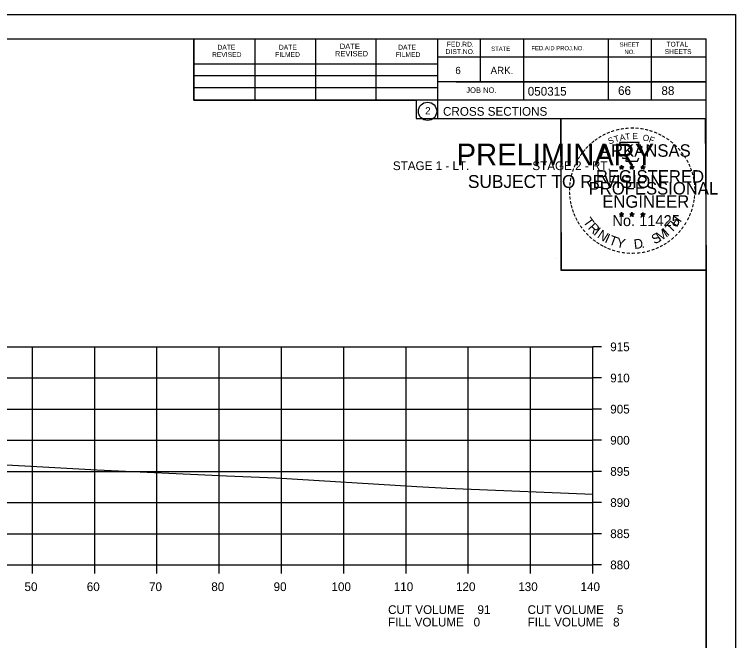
# Model space of a CAD drawing. Extents: x 1486524 to 1499135, y 326561 to 337924.
# Drawn here: x 1489030 to 1489145.8, y 331612.1 to 331712.6 of the extents above; entities that cross this region are included whole.
import ezdxf

# ---------------------------------------------------------------- set-up
doc = ezdxf.new("R2010")
doc.units = 0
for name, color, linetype in [('Default', 7, 'Continuous'), ('E_Const Align', 7, 'Continuous'), ('E_Const Align Station', 7, 'Continuous'), ('E_Ownership Information', 7, 'Continuous'), ('E_Property Line', 7, 'Continuous'), ('E_Quarter Calls', 7, 'Continuous'), ('E_Section Line', 7, 'Continuous'), ('E_Station Offset', 7, 'Continuous'), ('E_Tract Number', 7, 'Continuous'), ('S_SIXTEEN_SECTION', 7, 'Continuous')]:
    doc.layers.add(name, color=color, linetype=linetype)

msp = doc.modelspace()

# ---------------------------------------------------------------- linework, layer by layer
at = {"layer": 'E_Const Align'}
for p, q in [((1489122.89, 331624.26), (1489122.89, 331659.26)), ((1489124.29, 331659.26), (1489122.89, 331659.26)), ((1489124.29, 331654.26), (1489122.89, 331654.26)), ((1489124.29, 331649.26), (1489122.89, 331649.26)), ((1489124.29, 331644.26), (1489122.89, 331644.26)), ((1489124.29, 331639.26), (1489122.89, 331639.26)), ((1489124.29, 331634.26), (1489122.89, 331634.26)), ((1489124.29, 331629.26), (1489122.89, 331629.26)), ((1488842.89, 331624.26), (1489122.89, 331624.26)), ((1489032.89, 331622.86), (1489032.89, 331624.26)), ((1489042.89, 331622.86), (1489042.89, 331624.26)), ((1489052.89, 331622.86), (1489052.89, 331624.26)), ((1489062.89, 331622.86), (1489062.89, 331624.26)), ((1489072.89, 331622.86), (1489072.89, 331624.26)), ((1489082.89, 331622.86), (1489082.89, 331624.26)), ((1489092.89, 331622.86), (1489092.89, 331624.26)), ((1489102.89, 331622.86), (1489102.89, 331624.26)), ((1489112.89, 331622.86), (1489112.89, 331624.26)), ((1489122.89, 331622.86), (1489122.89, 331624.26)), ((1489124.29, 331624.26), (1489122.89, 331624.26))]:
    msp.add_line(p, q, dxfattribs=at)
at = {"layer": 'E_Ownership Information'}
for p, q in [((1488842.89, 331659.26), (1489122.89, 331659.26)), ((1489032.89, 331624.26), (1489032.89, 331659.26)), ((1489042.89, 331624.26), (1489042.89, 331659.26)), ((1489052.89, 331624.26), (1489052.89, 331659.26)), ((1489062.89, 331624.26), (1489062.89, 331659.26)), ((1489072.89, 331624.26), (1489072.89, 331659.26)), ((1489082.89, 331624.26), (1489082.89, 331659.26)), ((1489092.89, 331624.26), (1489092.89, 331659.26)), ((1489102.89, 331624.26), (1489102.89, 331659.26)), ((1489112.89, 331624.26), (1489112.89, 331659.26)), ((1489122.89, 331624.26), (1489122.89, 331659.26)), ((1488842.89, 331654.26), (1489122.89, 331654.26)), ((1488842.89, 331649.26), (1489122.89, 331649.26)), ((1488842.89, 331644.26), (1489122.89, 331644.26)), ((1488842.89, 331639.26), (1489122.89, 331639.26)), ((1488842.89, 331634.26), (1489122.89, 331634.26)), ((1488842.89, 331629.26), (1489122.89, 331629.26)), ((1488842.89, 331624.26), (1489122.89, 331624.26))]:
    msp.add_line(p, q, dxfattribs=at)
at = {"layer": 'E_Property Line'}
for p, q in [((1488824.89, 331708.72), (1489141.07, 331708.72)), ((1489058.81, 331698.84), (1489058.81, 331708.72)), ((1489068.67, 331698.84), (1489068.67, 331708.52)), ((1489078.43, 331698.84), (1489078.43, 331708.52)), ((1489088.11, 331698.84), (1489088.11, 331708.52)), ((1489097.97, 331708.72), (1489097.97, 331695.92)), ((1489104.81, 331708.72), (1489104.81, 331701.78)), ((1489111.75, 331708.72), (1489111.75, 331698.84)), ((1489125.33, 331708.72), (1489125.33, 331698.84)), ((1489132.27, 331708.72), (1489132.27, 331698.84)), ((1489141.07, 331503.26), (1489141.07, 331708.72)), ((1489141.07, 331705.78), (1489097.97, 331705.78)), ((1489141.07, 331705.8), (1489141.07, 331705.8)), ((1489058.81, 331704.7), (1489097.97, 331704.7)), ((1489058.81, 331702.84), (1489097.97, 331702.84)), ((1489141.07, 331701.78), (1489097.97, 331701.78)), ((1489100.93, 331701.78), (1489141.07, 331701.78)), ((1489058.81, 331698.84), (1489058.81, 331700.9)), ((1489058.81, 331700.9), (1489097.97, 331700.9)), ((1489141.07, 331698.84), (1489058.81, 331698.84)), ((1489097.97, 331695.92), (1489141.07, 331695.92))]:
    msp.add_line(p, q, dxfattribs=at)
msp.add_circle((1489096.35, 331697.06), 1.47, dxfattribs=at)
at = {"layer": 'E_Quarter Calls'}
for p, q in [((1488812.48, 331712.62), (1489145.82, 331712.62)), ((1489117.1, 331673.47), (1489117.1, 331673.47))]:
    msp.add_line(p, q, dxfattribs=at)
for points in [[(1488812.48, 331712.62), (1489145.82, 331712.62), (1489145.82, 331499.28), (1488812.48, 331499.28)], [(1489058.81, 331708.72), (1489058.81, 331698.84), (1489094.54, 331698.84), (1489094.54, 331695.92), (1489117.74, 331695.92), (1489117.74, 331671.59), (1489141.07, 331671.59), (1489141.07, 331503.26), (1488824.89, 331503.26), (1488824.89, 331708.72)], [(1489117.74, 331695.92), (1489140.94, 331695.92), (1489141.07, 331671.59), (1489117.86, 331671.59)]]:
    msp.add_lwpolyline(points, close=True, dxfattribs=at)
at = {"layer": 'E_Tract Number'}
msp.add_lwpolyline([(1489017.71, 331640.89), (1489031.65, 331640.15), (1489043.22, 331639.51), (1489064.05, 331638.57), (1489071.98, 331638.23), (1489094.63, 331636.87), (1489099.48, 331636.57), (1489102.09, 331636.47), (1489122.89, 331635.63)], dxfattribs=at)
at = {"layer": 'S_SIXTEEN_SECTION'}
for p, q in [((1489127.5, 331688.43), (1489127.46, 331688.18)), ((1489127.5, 331688.07), (1489127.5, 331688.43)), ((1489127.5, 331688.43), (1489127.55, 331688.18)), ((1489129.17, 331688.43), (1489129.13, 331688.18)), ((1489129.17, 331688.07), (1489129.17, 331688.43)), ((1489129.17, 331688.43), (1489129.22, 331688.18)), ((1489130.93, 331688.42), (1489130.89, 331688.17)), ((1489130.93, 331688.05), (1489130.93, 331688.42)), ((1489130.93, 331688.42), (1489130.98, 331688.17)), ((1489127.15, 331688.18), (1489127.5, 331688.07)), ((1489127.15, 331688.18), (1489127.4, 331688.13)), ((1489127.15, 331688.18), (1489127.39, 331688.05)), ((1489127.28, 331687.77), (1489127.5, 331688.07)), ((1489127.28, 331687.77), (1489127.41, 331688.01)), ((1489127.28, 331687.77), (1489127.5, 331687.99)), ((1489127.85, 331688.18), (1489127.5, 331688.07)), ((1489127.71, 331687.77), (1489127.5, 331688.07)), ((1489127.71, 331687.77), (1489127.5, 331687.98)), ((1489127.85, 331688.18), (1489127.56, 331688.13)), ((1489127.71, 331687.77), (1489127.58, 331688.06)), ((1489127.85, 331688.18), (1489127.64, 331688.07)), ((1489128.82, 331688.18), (1489129.17, 331688.07)), ((1489128.82, 331688.18), (1489129.07, 331688.13)), ((1489128.82, 331688.18), (1489129.06, 331688.05)), ((1489128.95, 331687.77), (1489129.17, 331688.07)), ((1489128.95, 331687.77), (1489129.08, 331688.01)), ((1489128.95, 331687.77), (1489129.17, 331687.99)), ((1489129.52, 331688.18), (1489129.17, 331688.07)), ((1489129.38, 331687.77), (1489129.17, 331688.07)), ((1489129.38, 331687.77), (1489129.17, 331687.98)), ((1489129.52, 331688.18), (1489129.23, 331688.13)), ((1489129.38, 331687.77), (1489129.25, 331688.06)), ((1489129.52, 331688.18), (1489129.31, 331688.07)), ((1489130.58, 331688.16), (1489130.93, 331688.05)), ((1489130.58, 331688.16), (1489130.84, 331688.12)), ((1489130.58, 331688.16), (1489130.82, 331688.04)), ((1489130.72, 331687.76), (1489130.93, 331688.05)), ((1489130.72, 331687.76), (1489130.84, 331688)), ((1489130.72, 331687.76), (1489130.93, 331687.97)), ((1489131.28, 331688.16), (1489130.93, 331688.05)), ((1489131.15, 331687.76), (1489130.93, 331688.05)), ((1489131.15, 331687.76), (1489130.93, 331687.97)), ((1489131.28, 331688.16), (1489130.99, 331688.12)), ((1489131.15, 331687.76), (1489131.01, 331688.05)), ((1489131.28, 331688.16), (1489131.08, 331688.06)), ((1489127.15, 331680.6), (1489127.5, 331680.49)), ((1489127.15, 331680.6), (1489127.4, 331680.56)), ((1489127.15, 331680.6), (1489127.38, 331680.48)), ((1489127.28, 331680.2), (1489127.5, 331680.49)), ((1489127.28, 331680.2), (1489127.41, 331680.44)), ((1489127.28, 331680.2), (1489127.49, 331680.41)), ((1489127.5, 331680.86), (1489127.45, 331680.61)), ((1489127.71, 331680.2), (1489127.49, 331680.41)), ((1489127.5, 331680.49), (1489127.5, 331680.86)), ((1489127.5, 331680.86), (1489127.54, 331680.61)), ((1489127.84, 331680.6), (1489127.5, 331680.49)), ((1489127.71, 331680.2), (1489127.5, 331680.49)), ((1489127.84, 331680.6), (1489127.56, 331680.55)), ((1489127.71, 331680.2), (1489127.57, 331680.49)), ((1489127.84, 331680.6), (1489127.64, 331680.5)), ((1489128.82, 331680.6), (1489129.16, 331680.49)), ((1489128.82, 331680.6), (1489129.07, 331680.56)), ((1489128.82, 331680.6), (1489129.05, 331680.48)), ((1489128.95, 331680.2), (1489129.16, 331680.49)), ((1489128.95, 331680.2), (1489129.07, 331680.44)), ((1489128.95, 331680.2), (1489129.16, 331680.41)), ((1489129.16, 331680.86), (1489129.12, 331680.61)), ((1489129.16, 331680.49), (1489129.16, 331680.86)), ((1489129.16, 331680.86), (1489129.21, 331680.61)), ((1489129.51, 331680.6), (1489129.16, 331680.49)), ((1489129.38, 331680.2), (1489129.16, 331680.49)), ((1489129.38, 331680.2), (1489129.16, 331680.41)), ((1489129.51, 331680.6), (1489129.23, 331680.55)), ((1489129.38, 331680.2), (1489129.24, 331680.49)), ((1489129.51, 331680.6), (1489129.31, 331680.5)), ((1489130.58, 331680.59), (1489130.93, 331680.48)), ((1489130.58, 331680.59), (1489130.84, 331680.55)), ((1489130.58, 331680.59), (1489130.82, 331680.47)), ((1489130.72, 331680.19), (1489130.93, 331680.48)), ((1489130.72, 331680.19), (1489130.84, 331680.43)), ((1489130.72, 331680.19), (1489130.93, 331680.4)), ((1489130.93, 331680.85), (1489130.89, 331680.6)), ((1489130.93, 331680.48), (1489130.93, 331680.85)), ((1489130.93, 331680.85), (1489130.98, 331680.6)), ((1489131.28, 331680.59), (1489130.93, 331680.48)), ((1489131.14, 331680.19), (1489130.93, 331680.48)), ((1489131.14, 331680.19), (1489130.93, 331680.4)), ((1489131.28, 331680.59), (1489130.99, 331680.54)), ((1489131.14, 331680.19), (1489131.01, 331680.48)), ((1489131.28, 331680.59), (1489131.07, 331680.49))]:
    msp.add_line(p, q, dxfattribs=at)
for points in [[(1489127.19, 331692.05), (1489127.46, 331691.23)], [(1489130.7, 331691.13), (1489130.84, 331691.42), (1489130.16, 331691.39), (1489130.31, 331692.05), (1489127.19, 331692.05)], [(1489127.68, 331689.63), (1489127.68, 331689.54), (1489128.25, 331689.53), (1489128.19, 331689.05), (1489130.06, 331689.05), (1489130.26, 331689.59)], [(1489127.5, 331688.43), (1489127.71, 331687.77), (1489127.15, 331688.18), (1489127.85, 331688.18), (1489127.28, 331687.77), (1489127.5, 331688.43)], [(1489129.17, 331688.43), (1489129.38, 331687.77), (1489128.82, 331688.18), (1489129.52, 331688.18), (1489128.95, 331687.77), (1489129.17, 331688.43)], [(1489130.93, 331688.42), (1489131.15, 331687.76), (1489130.58, 331688.16), (1489131.28, 331688.16), (1489130.72, 331687.76), (1489130.93, 331688.42)], [(1489127.5, 331680.86), (1489127.71, 331680.2), (1489127.15, 331680.6), (1489127.84, 331680.6), (1489127.28, 331680.2), (1489127.5, 331680.86)], [(1489129.16, 331680.86), (1489129.38, 331680.2), (1489128.82, 331680.6), (1489129.51, 331680.6), (1489128.95, 331680.2), (1489129.16, 331680.86)], [(1489130.93, 331680.85), (1489131.14, 331680.19), (1489130.58, 331680.59), (1489131.28, 331680.59), (1489130.72, 331680.19), (1489130.93, 331680.85)]]:
    msp.add_lwpolyline(points, dxfattribs=at)
for centre, radius in [((1489127.5, 331688.06), 0.172), ((1489129.17, 331688.06), 0.172), ((1489127.5, 331688.06), 0.145), ((1489127.5, 331688.06), 0.116), ((1489127.5, 331688.06), 0.0991), ((1489127.5, 331688.06), 0.0747), ((1489127.5, 331688.06), 0.0495), ((1489127.5, 331688.06), 0.0296), ((1489129.17, 331688.06), 0.145), ((1489129.17, 331688.06), 0.116), ((1489129.17, 331688.06), 0.0991), ((1489129.17, 331688.06), 0.0747), ((1489129.17, 331688.06), 0.0495), ((1489129.17, 331688.06), 0.0296), ((1489130.93, 331688.05), 0.172), ((1489130.93, 331688.05), 0.145), ((1489130.93, 331688.05), 0.116), ((1489130.93, 331688.05), 0.0991), ((1489130.93, 331688.05), 0.0747), ((1489130.93, 331688.05), 0.0495), ((1489130.93, 331688.05), 0.0296), ((1489127.49, 331680.49), 0.172), ((1489127.49, 331680.49), 0.145), ((1489127.49, 331680.49), 0.116), ((1489127.49, 331680.49), 0.0991), ((1489127.49, 331680.49), 0.0747), ((1489127.49, 331680.49), 0.0495), ((1489127.49, 331680.49), 0.0296), ((1489129.16, 331680.49), 0.172), ((1489129.16, 331680.49), 0.145), ((1489129.16, 331680.49), 0.116), ((1489129.16, 331680.49), 0.0991), ((1489129.16, 331680.49), 0.0747), ((1489129.16, 331680.49), 0.0495), ((1489129.16, 331680.49), 0.0296), ((1489130.93, 331680.48), 0.172), ((1489130.93, 331680.48), 0.145), ((1489130.93, 331680.48), 0.116), ((1489130.93, 331680.48), 0.0991), ((1489130.93, 331680.48), 0.0747), ((1489130.93, 331680.48), 0.0495), ((1489130.93, 331680.48), 0.0296)]:
    msp.add_circle(centre, radius, dxfattribs=at)

# ---------------------------------------------------------------- texts
at = {"layer": 'Default'}
for s, p in [('STAGE 1 - LT.', (1489090.78, 331687.63)), ('STAGE 2 - RT.', (1489113.18, 331687.63))]:
    msp.add_text(s, height=1.4, dxfattribs=at).set_placement(p)
at = {"layer": 'E_Const Align Station'}
for s, p in [('915', (1489125.69, 331658.56)), ('910', (1489125.69, 331653.56)), ('905', (1489125.69, 331648.56)), ('900', (1489125.69, 331643.56)), ('895', (1489125.69, 331638.56)), ('890', (1489125.69, 331633.56)), ('885', (1489125.69, 331628.56)), ('880', (1489125.69, 331623.56)), ('50', (1489031.62, 331620.06)), ('60', (1489041.62, 331620.06)), ('70', (1489051.62, 331620.06)), ('80', (1489061.62, 331620.06)), ('90', (1489071.62, 331620.06)), ('100', (1489080.92, 331620.06)), ('110', (1489090.92, 331620.06)), ('120', (1489100.92, 331620.06)), ('130', (1489110.92, 331620.06)), ('140', (1489120.92, 331620.06)), ('CUT VOLUME    91', (1489090.01, 331616.38)), ('CUT VOLUME    5', (1489112.41, 331616.38)), ('FILL VOLUME   0', (1489090.01, 331614.38)), ('FILL VOLUME   8', (1489112.41, 331614.38))]:
    msp.add_text(s, height=1.4, dxfattribs=at).set_placement(p)
at = {"layer": 'E_Property Line'}
for s, height, p in [('DATE', 0.879, (1489082.25, 331707.06)), ('FED.RD.', 0.782, (1489099.45, 331707.44)), ('SHEET', 0.684, (1489127.19, 331707.44)), ('TOTAL', 0.782, (1489134.71, 331707.44)), ('DATE', 0.782, (1489062.61, 331706.96)), ('DATE', 0.782, (1489072.47, 331706.96)), ('REVISED', 0.879, (1489081.47, 331705.88)), ('DATE', 0.782, (1489091.63, 331706.96)), ('DIST.NO.', 0.782, (1489099.25, 331706.26)), ('STATE', 0.684, (1489106.57, 331706.76)), ('FED.AID PROJ.NO.', 0.684, (1489113.03, 331706.86)), ('NO.', 0.684, (1489127.97, 331706.26)), ('SHEETS', 0.782, (1489134.43, 331706.26)), ('REVISED', 0.782, (1489061.73, 331705.78)), ('FILMED', 0.782, (1489071.89, 331705.78)), ('FILMED', 0.782, (1489091.23, 331705.78)), ('6', 1.17, (1489100.81, 331703.04)), ('ARK.', 1.172, (1489106.47, 331703.04)), ('050315', 1.4, (1489112.44, 331699.58)), ('JOB NO.', 0.879, (1489102.57, 331700.02)), ('2', 1.17, (1489095.97, 331696.57)), ('CROSS SECTIONS', 1.4, (1489098.83, 331696.35))]:
    msp.add_text(s, height=height, rotation=360, dxfattribs=at).set_placement(p)
at = {"layer": 'E_Section Line'}
for s, height, p in [('PRELIMINARY', 3.5, (1489101.02, 331688.38)), ('DWB', 0.01, (1489101.76, 331690.23)), ('SUBJECT TO REVISION', 2.0751, (1489102.83, 331684.76))]:
    msp.add_text(s, height=height, rotation=360, dxfattribs=at).set_placement(p)
at = {"layer": 'E_Station Offset'}
for s, p in [('66', (1489126.94, 331699.69)), ('88', (1489133.91, 331699.68))]:
    msp.add_text(s, height=1.4, dxfattribs=at).set_placement(p)
at = {"layer": 'S_SIXTEEN_SECTION'}
for s, height, rotation, p in [('-', 1.6, 19.1761, (1489125.94, 331693.18)), ('-', 1.6, 13.6301, (1489126.69, 331693.42)), ('-', 1.6, 10.2193, (1489127.37, 331693.58)), ('-', 1.6, 5.8968, (1489128.1, 331693.69)), ('-', 1.6, 0.1862, (1489128.87, 331693.77)), ('-', 1.6, 357.743, (1489129.59, 331693.75)), ('-', 1.6, 352.1617, (1489130.34, 331693.7)), ('-', 1.6, 347.2049, (1489131.05, 331693.58)), ('-', 1.6, 342.3362, (1489131.69, 331693.43)), ('-', 1.6, 34.0636, (1489124.08, 331692.23)), ('-', 1.6, 28.7918, (1489124.67, 331692.6)), ('-', 1.6, 24.3072, (1489125.31, 331692.91)), ('S', 1, 21.594, (1489125.55, 331691.73)), ('T', 1, 16.4036, (1489126.46, 331692.06)), ('A', 1, 11.2132, (1489127.29, 331692.31)), ('T', 1, 6.0228, (1489128.14, 331692.48)), ('E', 1, 0.8323, (1489129.24, 331692.59)), ('O', 1, 350.4515, (1489130.84, 331692.38)), ('F', 1, 340.0707, (1489131.8, 331692.15)), ('-', 1.6, 337.8551, (1489132.42, 331693.21)), ('-', 1.6, 334.1211, (1489133.06, 331692.93)), ('-', 1.6, 329.6409, (1489133.63, 331692.65)), ('-', 1.6, 42.9622, (1489122.59, 331691.04)), ('-', 1.6, 38.9507, (1489123.02, 331691.45)), ('-', 1.6, 36.2317, (1489123.5, 331691.83)), ('ARKANSAS', 2, 360, (1489124.04, 331689.77)), ('-', 1.6, 325.8627, (1489134.28, 331692.29)), ('-', 1.6, 320.5297, (1489134.89, 331691.86)), ('-', 1.6, 315.5786, (1489135.49, 331691.38)), ('-', 1.6, 50.6142, (1489121.74, 331690.07)), ('-', 1.6, 48.423, (1489122.14, 331690.56)), ('-', 1.6, 309.8797, (1489136.06, 331690.83)), ('-', 1.6, 306.6522, (1489136.58, 331690.22)), ('-', 1.6, 58.0706, (1489121, 331688.98)), ('-', 1.6, 54.2325, (1489121.32, 331689.5)), ('-', 1.4, 303.6753, (1489137.07, 331689.66)), ('-', 1.6, 67.7743, (1489120.43, 331687.75)), ('-', 1.6, 62.8713, (1489120.69, 331688.36)), ('-', 1.6, 299.6684, (1489137.39, 331689.05)), ('-', 1.6, 294.6628, (1489137.71, 331688.44)), ('-', 1.6, 75.461, (1489120.01, 331686.41)), ('-', 1.6, 72.3945, (1489120.21, 331687.12)), ('REGISTERED', 2, 360, (1489123.37, 331685.62)), ('DWB', 0.01, 360, (1489127.49, 331688.06)), ('DWB', 0.01, 360, (1489129.16, 331688.06)), ('DWB', 0.01, 360, (1489130.92, 331688.05)), ('-', 1.6, 290.5728, (1489137.97, 331687.86)), ('-', 1.6, 285.1233, (1489138.2, 331687.28)), ('-', 1.6, 81.2013, (1489119.88, 331685.7)), ('-', 1.6, 280.5493, (1489138.4, 331686.54)), ('-', 1.6, 89.0622, (1489119.78, 331684.3)), ('-', 1.6, 85.1863, (1489119.8, 331685)), ('PROFESSIONAL', 2, 360, (1489122.22, 331683.71)), ('-', 1.6, 276.5962, (1489138.56, 331685.77)), ('-', 1.6, 274.3301, (1489138.62, 331685.05)), ('-', 1.6, 94.1959, (1489119.81, 331683.58)), ('ENGINEER', 2, 360, (1489124.41, 331681.59)), ('-', 1.6, 269.9407, (1489138.66, 331684.42)), ('-', 1.6, 98.9479, (1489119.89, 331682.91)), ('-', 1.6, 101.7149, (1489120.02, 331682.18)), ('-', 1.6, 260.9953, (1489138.57, 331683.1)), ('-', 1.6, 263.5172, (1489138.64, 331683.75)), ('-', 1.6, 105.4578, (1489120.18, 331681.58)), ('-', 1.6, 109.0874, (1489120.4, 331680.95)), ('-', 1.6, 252.8681, (1489138.28, 331681.7)), ('-', 1.6, 255.7626, (1489138.46, 331682.42)), ('-', 1.6, 114.0643, (1489120.65, 331680.36)), ('T', 1.54, 306.0406, (1489121.25, 331679.33)), ('No. 11425', 1.757, 360, (1489126.03, 331678.64)), ('DWB', 0.01, 360, (1489127.48, 331680.49)), ('DWB', 0.01, 360, (1489129.15, 331680.49)), ('DWB', 0.01, 360, (1489130.92, 331680.48)), ('H', 1.54, 54.6088, (1489136.38, 331678.37)), ('-', 1.6, 247.8887, (1489138.05, 331681.03)), ('-', 1.6, 115.7289, (1489120.96, 331679.74)), ('-', 1.6, 120.4471, (1489121.31, 331679.15)), ('R', 1.54, 314.005, (1489122.02, 331678.28)), ('T', 1.54, 46.6444, (1489135.49, 331677.42)), ('-', 1.6, 239.0712, (1489137.4, 331679.64)), ('-', 1.6, 244.6197, (1489137.79, 331680.4)), ('-', 1.6, 125.8934, (1489121.72, 331678.59)), ('-', 1.6, 130.7181, (1489122.18, 331678.04)), ('I', 1.54, 321.9694, (1489122.92, 331677.35)), ('N', 1.54, 326.5002, (1489123.49, 331676.88)), ('M', 1.54, 32.6563, (1489133.64, 331676.1)), ('I', 1.54, 42.1136, (1489134.92, 331676.94)), ('-', 1.6, 231.2538, (1489136.56, 331678.43)), ('-', 1.6, 233.8452, (1489136.99, 331678.99)), ('-', 1.6, 134.2238, (1489122.7, 331677.49)), ('-', 1.6, 138.9338, (1489123.22, 331677.03)), ('I', 1.54, 335.3603, (1489124.69, 331676.09)), ('T', 1.54, 339.8912, (1489125.35, 331675.77)), ('Y', 1.54, 347.8556, (1489126.57, 331675.32)), ('S', 1.54, 26.9312, (1489132.8, 331675.69)), ('-', 1.6, 221.0851, (1489135.56, 331677.35)), ('-', 1.6, 225.7653, (1489136.09, 331677.86)), ('-', 1.6, 144.6463, (1489123.78, 331676.62)), ('-', 1.6, 148.0898, (1489124.34, 331676.25)), ('-', 1.6, 151.5704, (1489124.92, 331675.93)), ('D', 1.54, 6.3969, (1489129.56, 331674.96)), ('-', 1.6, 207.3568, (1489133.92, 331676.15)), ('-', 1.6, 212.2491, (1489134.48, 331676.49)), ('-', 1.6, 215.7363, (1489135.01, 331676.88)), ('-', 1.6, 154.6002, (1489125.44, 331675.68)), ('-', 1.6, 158.5612, (1489126.06, 331675.43)), ('-', 1.6, 162.7983, (1489126.75, 331675.21)), ('-', 1.6, 167.5555, (1489127.46, 331675.05)), ('-', 1.6, 173.1155, (1489128.24, 331674.94)), ('-', 1.6, 176.5183, (1489128.98, 331674.89)), ('-', 1.6, 181.5918, (1489129.73, 331674.91)), ('-', 1.6, 185.8167, (1489130.54, 331674.98)), ('-', 1.6, 191.2858, (1489131.27, 331675.11)), ('.', 1.54, 13.7642, (1489130.75, 331675.09)), ('-', 1.6, 195.4743, (1489132, 331675.31)), ('-', 1.6, 200.7184, (1489132.68, 331675.56)), ('-', 1.6, 204.2516, (1489133.3, 331675.83))]:
    msp.add_text(s, height=height, rotation=rotation, dxfattribs=at).set_placement(p)

doc.saveas('drawing.dxf')
